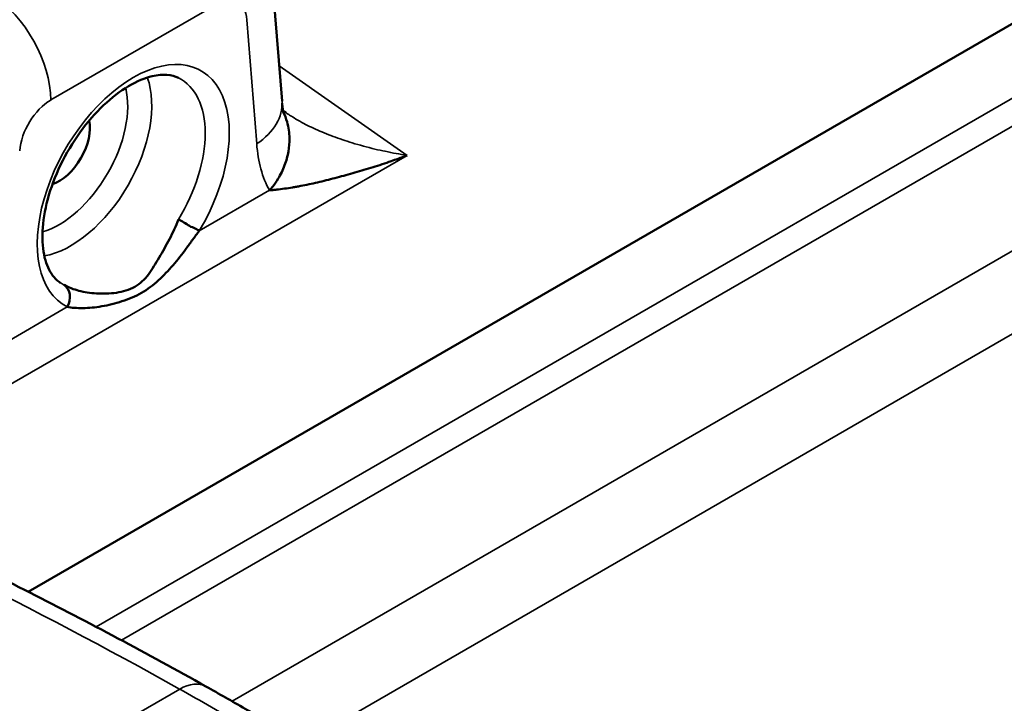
# Model space of a CAD drawing. Header units: millimetres. Extents: x 0 to 14369, y -869 to 2970.
# Tile 634 of 656: x 3805 to 3833, y 1571 to 1590. Entities that reach past the tile are written whole.
import ezdxf

# ---------------------------------------------------------------- set-up
doc = ezdxf.new("R2010")
doc.units = ezdxf.units.MM
doc.header["$LTSCALE"] = 10
doc.layers.add('Sichtbar (ISO)', color=7, linetype='Continuous', lineweight=50)
doc.layers.add('Sichtbar schmal (ISO)', color=7, linetype='Continuous', lineweight=35)

msp = doc.modelspace()

# ---------------------------------------------------------------- linework, layer by layer
at = {"layer": 'Sichtbar (ISO)'}
for p, q in [((3805.539, 1574.08), (3837.651, 1592.62)), ((3837.649, 1592.618), (3805.539, 1574.08)), ((3812.796, 1588.101), (3812.515, 1591.653)), ((3812.885, 1587.793), (3812.919, 1587.769))]:
    msp.add_line(p, q, dxfattribs=at)
for centre, major_axis, ratio, start_param, end_param in [((3810.304, 1587.903), (2.492, 0.197), 0.625473, 6.28163, 6.283185), ((3806.423, 1586.838), (0.625, 1.083), 0.57735, 3.714044, 5.710734), ((3806.306, 1582.425), (0.228, 0.445), 0.816168, 4.672303, 6.190739)]:
    msp.add_ellipse(centre, major_axis=major_axis, ratio=ratio, start_param=start_param, end_param=end_param, dxfattribs=at)
for points, knots in [([(3809.837, 1588.77), (3809.647, 1588.864), (3809.401, 1588.893), (3808.879, 1588.771), (3808.647, 1588.676), (3808.172, 1588.394), (3807.931, 1588.21), (3807.461, 1587.765), (3807.232, 1587.503), (3806.815, 1586.925), (3806.626, 1586.609), (3806.313, 1585.96), (3806.188, 1585.626), (3806.013, 1584.981), (3805.963, 1584.669), (3805.937, 1584.104), (3805.96, 1583.851), (3806.064, 1583.424), (3806.144, 1583.253), (3806.305, 1583.037), (3806.377, 1582.968), (3806.457, 1582.915)], [0.822465, 0.822465, 0.822465, 0.822465, 1.282096, 1.282096, 1.585327, 1.585327, 1.880755, 1.880755, 2.180493, 2.180493, 2.483492, 2.483492, 2.786746, 2.786746, 3.087136, 3.087136, 3.382982, 3.382982, 3.682664, 3.682664, 3.889924, 3.889924, 3.889924, 3.889924]), ([(3812.799, 1588.047), (3812.805, 1587.98), (3812.811, 1587.924), (3812.822, 1587.839), (3812.827, 1587.812), (3812.833, 1587.786), (3812.834, 1587.782), (3812.834, 1587.781), (3812.834, 1587.781), (3812.834, 1587.781)], [0.00730961, 0.00730961, 0.00730961, 0.00730961, 0.03643171, 0.03643171, 0.06748413, 0.06748413, 0.09888562, 0.09888562, 0.10080857, 0.10080857, 0.10080857, 0.10080857]), ([(3812.832, 1587.786), (3812.874, 1587.704), (3812.913, 1587.608), (3812.941, 1587.512), (3812.985, 1587.356), (3813.005, 1587.199), (3813.008, 1587.051), (3813.01, 1586.918), (3813, 1586.791), (3812.977, 1586.663), (3812.955, 1586.534), (3812.921, 1586.404), (3812.871, 1586.272), (3812.822, 1586.14), (3812.756, 1586.006), (3812.687, 1585.894), (3812.633, 1585.805), (3812.578, 1585.728), (3812.532, 1585.67), (3812.503, 1585.633), (3812.477, 1585.603), (3812.462, 1585.584), (3812.457, 1585.579), (3812.453, 1585.574), (3812.45, 1585.57), (3812.448, 1585.568), (3812.446, 1585.565), (3812.443, 1585.563), (3812.44, 1585.56), (3812.436, 1585.557), (3812.434, 1585.556)], [0.2926259, 0.2926259, 0.2926259, 0.2926259, 0.3676057, 0.3676057, 0.3676057, 0.4892465, 0.4892465, 0.4892465, 0.5981953, 0.5981953, 0.5981953, 0.7068414, 0.7068414, 0.7068414, 0.8149549, 0.8149549, 0.8149549, 0.9002049, 0.9002049, 0.9002049, 0.9541436, 0.9541436, 0.9541436, 0.969839, 0.969839, 0.969839, 0.9811294, 0.9811294, 0.9811294, 1, 1, 1, 1]), ([(3812.823, 1587.839), (3812.827, 1587.836), (3812.831, 1587.833), (3812.852, 1587.817), (3812.871, 1587.803), (3812.9, 1587.782), (3812.909, 1587.776), (3812.918, 1587.77)], [0.09916672, 0.09916672, 0.09916672, 0.09916672, 0.10167967, 0.10167967, 0.11106868, 0.11106868, 0.11526611, 0.11526611, 0.11526611, 0.11526611]), ([(3815.916, 1586.389), (3815.895, 1586.382), (3815.7, 1586.314), (3815.332, 1586.195), (3814.901, 1586.067), (3814.561, 1585.973), (3814.308, 1585.905), (3814.059, 1585.842), (3813.812, 1585.783), (3813.569, 1585.728), (3813.369, 1585.688), (3813.211, 1585.659), (3813.055, 1585.632), (3812.863, 1585.603), (3812.679, 1585.58), (3812.554, 1585.567), (3812.485, 1585.56), (3812.451, 1585.557), (3812.434, 1585.556)], [0.1105781, 0.1105781, 0.1105781, 0.1105781, 0.1259436, 0.2519436, 0.3776213, 0.4402557, 0.5027268, 0.5650306, 0.6271771, 0.6891932, 0.7511273, 0.7820871, 0.8130574, 0.8750847, 0.9373478, 0.9686175, 0.9842939, 1, 1, 1, 1]), ([(3816.371, 1586.556), (3816.285, 1586.523), (3816.133, 1586.466), (3815.981, 1586.412), (3815.916, 1586.389)], [0, 0, 0, 0, 0.0629374, 0.1105781, 0.1105781, 0.1105781, 0.1105781]), ([(3806.567, 1582.851), (3806.634, 1582.815), (3806.702, 1582.783), (3806.773, 1582.755), (3806.844, 1582.727), (3806.917, 1582.703), (3806.993, 1582.684), (3807.069, 1582.664), (3807.148, 1582.648), (3807.23, 1582.636), (3807.314, 1582.624), (3807.401, 1582.615), (3807.491, 1582.61), (3807.583, 1582.604), (3807.678, 1582.602), (3807.774, 1582.605), (3807.87, 1582.608), (3807.966, 1582.615), (3808.062, 1582.629), (3808.248, 1582.656), (3808.433, 1582.708), (3808.589, 1582.797), (3808.744, 1582.885), (3808.87, 1583.01), (3808.979, 1583.153), (3809.091, 1583.299), (3809.185, 1583.463), (3809.286, 1583.636), (3809.382, 1583.803), (3809.484, 1583.978), (3809.581, 1584.162), (3809.628, 1584.252), (3809.674, 1584.344), (3809.718, 1584.439), (3809.761, 1584.532), (3809.801, 1584.627), (3809.838, 1584.724)], [0, 0, 0, 0, 0.0600953, 0.0600953, 0.0600953, 0.1207566, 0.1207566, 0.1207566, 0.1824005, 0.1824005, 0.1824005, 0.2455295, 0.2455295, 0.2455295, 0.3102387, 0.3102387, 0.3102387, 0.3751534, 0.3751534, 0.3751534, 0.5011962, 0.5011962, 0.5011962, 0.6265949, 0.6265949, 0.6265949, 0.7554211, 0.7554211, 0.7554211, 0.879102, 0.879102, 0.879102, 0.9398651, 0.9398651, 0.9398651, 0.9999994, 0.9999994, 0.9999994, 0.9999994]), ([(3810.43, 1584.397), (3810.4, 1584.417), (3810.323, 1584.47), (3810.149, 1584.526), (3809.993, 1584.646), (3809.884, 1584.698), (3809.838, 1584.724)], [0.0000099, 0.0000099, 0.0000099, 0.0000099, 0.248482, 0.4995482, 0.7511088, 0.999986, 0.999986, 0.999986, 0.999986]), ([(3810.43, 1584.397), (3810.368, 1584.316), (3810.245, 1584.15), (3810, 1583.811), (3809.687, 1583.41), (3809.276, 1582.973), (3808.799, 1582.603), (3808.319, 1582.406), (3807.931, 1582.297), (3807.643, 1582.236), (3807.366, 1582.198), (3807.102, 1582.185), (3806.86, 1582.193), (3806.721, 1582.21), (3806.66, 1582.221)], [0, 0, 0, 0, 0.0625, 0.125, 0.25, 0.375, 0.5, 0.625, 0.6875, 0.75, 0.8125, 0.875, 0.9375, 1, 1, 1, 1]), ([(3798.065, 1577.577), (3798.899, 1577.219), (3799.733, 1576.85), (3801.404, 1576.09), (3802.24, 1575.699), (3803.914, 1574.893), (3804.751, 1574.479), (3806.427, 1573.629), (3807.265, 1573.193), (3808.942, 1572.299), (3809.781, 1571.841), (3810.62, 1571.372)], [6.1202938, 6.1202938, 6.1202938, 6.1202938, 6.142742, 6.142742, 6.1651903, 6.1651903, 6.1876385, 6.1876385, 6.2100868, 6.2100868, 6.232535, 6.232535, 6.232535, 6.232535]), ([(3810.62, 1571.372), (3810.994, 1571.163), (3811.368, 1570.95), (3812.116, 1570.518), (3812.49, 1570.299), (3813.238, 1569.853), (3813.612, 1569.627), (3814.359, 1569.168), (3814.732, 1568.936), (3815.479, 1568.463), (3815.852, 1568.224), (3816.225, 1567.982)], [6.23253504, 6.23253504, 6.23253504, 6.23253504, 6.24839048, 6.24839048, 6.26424591, 6.26424591, 6.28010135, 6.28010135, 6.29595679, 6.29595679, 6.31181222, 6.31181222, 6.31181222, 6.31181222])]:
    msp.add_open_spline(points, degree=3, knots=knots, dxfattribs=at)
msp.add_open_spline([(3812.918, 1587.769), (3812.918, 1587.769), (3812.918, 1587.769), (3812.919, 1587.769)], degree=3, dxfattribs=at)
at = {"layer": 'Sichtbar schmal (ISO)'}
for p, q in [((3858.749, 1598.305), (3811.368, 1570.949)), ((3813.404, 1569.752), (3859.745, 1596.507)), ((3839.419, 1591.513), (3807.483, 1573.075)), ((3810.903, 1590.862), (3806.187, 1588.139)), ((3808.207, 1572.691), (3839.759, 1590.907)), ((3812.072, 1586.883), (3811.791, 1590.435)), ((3816.371, 1586.556), (3812.716, 1589.112)), ((3801.79, 1578.138), (3816.371, 1586.556)), ((3812.434, 1585.556), (3810.43, 1584.397)), ((3806.66, 1582.221), (3804.655, 1581.064)), ((3809.871, 1571.297), (3795.022, 1562.724))]:
    msp.add_line(p, q, dxfattribs=at)
for centre, major_axis, ratio, start_param, end_param in [((3803.383, 1588.593), (4.5, 7.794), 0.57735, 0, 2.681046), ((3803.383, 1588.593), (4.5, 7.794), 0.57735, 0, 2.681046), ((3804.419, 1589.159), (-1.25, 2.165), 0.57735, 3.926991, 5.445427), ((3810.903, 1589.832), (0.63, 1.092), 0.57735, 5.585054, 7.068583), ((3808.545, 1585.613), (-1.941, -3.362), 0.57735, 1.542396, 6.311501), ((3806.758, 1586.644), (1.637, 2.836), 0.57735, 3.594297, 5.830481), ((3808.209, 1585.806), (1.691, 2.929), 0.57735, 4.67602, 6.320252), ((3806.423, 1586.838), (-1.388, -2.404), 0.57735, 0.541305, 2.600287), ((3806.187, 1587.109), (-0.63, -1.092), 0.57735, 3.926991, 5.410521), ((3810.304, 1587.903), (2.492, 0.197), 0.625473, 5.450176, 6.28163), ((3808.209, 1585.806), (-1.691, -2.929), 0.57735, 6.246119, 6.31155), ((3811.634, 1440.964), (-79.199, 137.176), 0.57735, 5.513531, 5.625772), ((3809.888, 1570.063), (0.732, 1.309), 0.586368, 0, 0.777401), ((3810.984, 1489.015), (-50, 86.603), 0.57735, 5.487761, 5.513531)]:
    msp.add_ellipse(centre, major_axis=major_axis, ratio=ratio, start_param=start_param, end_param=end_param, dxfattribs=at)
for points, knots in [([(3812.919, 1587.769), (3812.944, 1587.751), (3812.998, 1587.715), (3813.096, 1587.651), (3813.309, 1587.525), (3813.524, 1587.413), (3813.758, 1587.301), (3813.999, 1587.197), (3814.266, 1587.092), (3814.543, 1586.993), (3815.12, 1586.812), (3815.731, 1586.67), (3816.047, 1586.61), (3816.266, 1586.572), (3816.371, 1586.556)], [0.2509943, 0.2509943, 0.2509943, 0.2509943, 0.2817725, 0.3239409, 0.382828, 0.4415629, 0.500743, 0.5607127, 0.6219949, 0.6846584, 0.7755669, 0.8682587, 0.9341276, 1, 1, 1, 1]), ([(3812.434, 1585.556), (3812.333, 1585.741), (3812.253, 1585.944), (3812.193, 1586.166), (3812.133, 1586.388), (3812.093, 1586.627), (3812.072, 1586.883)], [0.0000012, 0.0000012, 0.0000012, 0.0000012, 0.4996994, 0.4996994, 0.4996994, 0.9999999, 0.9999999, 0.9999999, 0.9999999])]:
    msp.add_open_spline(points, degree=3, knots=knots, dxfattribs=at)
msp.add_open_spline([(3822.566, 1549.596), (3841.075, 1560.389), (3859.55, 1571.204), (3877.992, 1582.039)], degree=3, dxfattribs=at)

doc.saveas('drawing.dxf')
